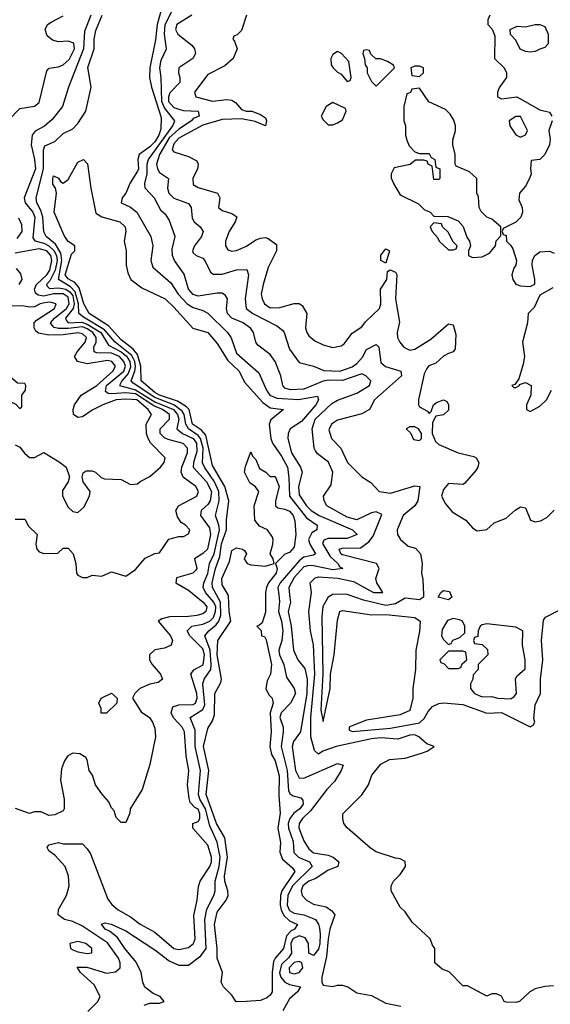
# Model space of a CAD drawing. Header units: inches. Extents: x 2380053 to 2584298, y 380219 to 546618.
# Tile 289 of 656: x 2465049 to 2467253, y 508298 to 512391. Entities that reach past the tile are written whole.
import ezdxf

# ---------------------------------------------------------------- set-up
doc = ezdxf.new("R2010")
doc.units = ezdxf.units.IN
doc.header["$MEASUREMENT"] = 0
doc.layers.add('C4560', color=7, linetype='Continuous')
doc.layers.add('C4561', color=7, linetype='Continuous')

msp = doc.modelspace()

# ---------------------------------------------------------------- linework, layer by layer
at = {"layer": 'C4560', "color": 2}
for points, elevation in [([(2465773.6, 510000), (2465811.1, 509970), (2465826, 509950), (2465824.2, 509935.8), (2465822.9, 509930), (2465810, 509921.1), (2465785.5, 509914.5), (2465750, 509909.2), (2465671.5, 509908.5), (2465639.3, 509900.7), (2465624, 509890), (2465675.1, 509830), (2465684, 509810), (2465678, 509790), (2465650, 509778.8), (2465610, 509770.8), (2465589, 509750), (2465589, 509730), (2465599, 509710), (2465634, 509670), (2465642, 509650), (2465624.7, 509635.3), (2465590, 509628.2), (2465548.7, 509610), (2465528, 509590), (2465518, 509570), (2465553.4, 509513.4), (2465589, 509490), (2465601.2, 509470), (2465610, 509446), (2465613.2, 509410), (2465590, 509294), (2465558, 509190), (2465508, 509110), (2465507.3, 509092.7), (2465490, 509054), (2465470, 509054), (2465450, 509074), (2465442, 509102), (2465430, 509114), (2465419.8, 509139.8), (2465390, 509172), (2465364.7, 509210), (2465351.3, 509250), (2465338, 509270), (2465330, 509314), (2465323.6, 509323.6), (2465299.6, 509339.6), (2465270, 509342), (2465248.9, 509331.1), (2465235.3, 509310), (2465223.1, 509276.9), (2465219, 509230), (2465234, 509150), (2465234, 509110), (2465230, 509102), (2465194.6, 509085.4), (2465170, 509082), (2465138, 509098), (2465110, 509098), (2465090, 509091), (2465031.1, 509111.1)], 46), ([(2465332.1, 508267.9), (2465374, 508310), (2465384, 508330), (2465359.1, 508379.1), (2465301.2, 508430), (2465287.7, 508452.3), (2465327.6, 508452.4), (2465410, 508426.7), (2465447.3, 508432.7), (2465466, 508450), (2465466.9, 508470), (2465459.1, 508490), (2465413.2, 508553.2), (2465310, 508622.6), (2465270, 508641.6), (2465235.3, 508650), (2465209.6, 508669.6), (2465210, 508692), (2465243.7, 508750), (2465249.5, 508770), (2465254.5, 508790), (2465252, 508830), (2465238, 508870), (2465196.6, 508916.6), (2465170, 508935.3), (2465163.7, 508950), (2465170, 508961), (2465210, 508970.4), (2465230, 508965.5), (2465310, 508964.7), (2465330, 508944.7), (2465343, 508923), (2465415.5, 508735.5), (2465432.5, 508712.5), (2465458.8, 508690), (2465510, 508661.6), (2465550, 508630.5), (2465610, 508598), (2465690, 508530.4), (2465710, 508526), (2465750, 508534), (2465771.3, 508550), (2465778.3, 508570), (2465772.8, 508667.2), (2465786.6, 508730), (2465792.1, 508787.9), (2465799, 508810), (2465838.9, 508870), (2465846, 508890), (2465846, 508910), (2465830, 508959.3), (2465769, 509030), (2465768, 509050), (2465790, 509057.3), (2465796.9, 509070), (2465797.7, 509090), (2465790, 509109.3), (2465776.4, 509116.4), (2465756.6, 509136.6), (2465752.7, 509152.7), (2465746, 509210), (2465751.5, 509270), (2465740.7, 509330), (2465733.7, 509430), (2465723.5, 509450), (2465688.1, 509488.1), (2465677.7, 509510), (2465685.3, 509534.7), (2465710, 509542.4), (2465770, 509543.9), (2465778.9, 509550), (2465786.4, 509570), (2465784.8, 509590), (2465759.6, 509670), (2465772.5, 509687.5), (2465811.2, 509708.8), (2465817, 509750), (2465810, 509775.4), (2465756.3, 509830), (2465744.5, 509850), (2465764, 509870), (2465810, 509877.8), (2465838.3, 509890), (2465854, 509906), (2465863.2, 509930), (2465863.4, 509950), (2465856, 509970), (2465829.7, 510000)], 42), ([(2465565.6, 508294.4), (2465590, 508302.8), (2465630, 508302), (2465648.7, 508310), (2465633.2, 508330), (2465603.3, 508343.3), (2465569.5, 508369.5), (2465560.9, 508390), (2465554, 508430), (2465533.4, 508473.4), (2465486.3, 508530), (2465455.4, 508575.4), (2465422.4, 508602.4), (2465403.7, 508610), (2465389.2, 508630.8), (2465404.1, 508635.9), (2465429.5, 508630.5), (2465490, 508603.8), (2465610, 508524.9), (2465670, 508478.7), (2465710, 508460.4), (2465750, 508460.7), (2465801.4, 508498.6), (2465823.5, 508530), (2465818, 508650), (2465826.8, 508693.2), (2465855.4, 508750), (2465861, 508770), (2465861.2, 508810), (2465877.5, 508870), (2465882.3, 508910), (2465870, 508972), (2465839.2, 509039.2), (2465821.1, 509110), (2465797.3, 509150), (2465791.3, 509170), (2465800.3, 509270), (2465777.5, 509370), (2465777.5, 509437.5), (2465757.6, 509490), (2465810, 509522.6), (2465817.6, 509542.4), (2465809.8, 509630.2), (2465815.8, 509650), (2465843.5, 509690), (2465845, 509710), (2465840.2, 509770), (2465818.3, 509830), (2465834.7, 509850), (2465865.2, 509874.8), (2465875.7, 509890), (2465884.3, 509915.7), (2465883.6, 509970), (2465866.7, 510000)], 38), ([(2466070.4, 510000), (2466070, 509928), (2466056, 509884), (2466046, 509874), (2466034, 509870), (2466051.6, 509851.6), (2466054, 509830), (2466066, 509826), (2466073.4, 509813.4), (2466094.9, 509710), (2466091.6, 509670), (2466077.1, 509642.9), (2466071.8, 509610), (2466084.2, 509584.2), (2466098, 509570), (2466102.4, 509550), (2466090.2, 509509.8), (2466094.3, 509430), (2466088, 509370), (2466095.8, 509335.8), (2466110.3, 509310), (2466127.1, 509247.1), (2466125.1, 509165.1), (2466131.8, 509091.8), (2466120.8, 509030), (2466133.1, 508970), (2466130.3, 508930), (2466141.3, 508901.3), (2466183.1, 508863.1), (2466191.6, 508850), (2466138, 508770), (2466132.4, 508750), (2466131.6, 508710), (2466135, 508690), (2466146.7, 508666.7), (2466170, 508644.6), (2466202.8, 508630), (2466190.7, 508610), (2466176.7, 508603.3), (2466157.4, 508582.6), (2466145.7, 508530), (2466110.2, 508489.8), (2466104, 508476), (2466097.5, 508430), (2466098.4, 508350), (2466090, 508336), (2466076, 508324), (2466050, 508313.7), (2465990, 508308.9), (2465948.7, 508308.7), (2465930, 508336.2), (2465896.2, 508370), (2465886.6, 508390), (2465891.3, 508430), (2465869.8, 508489.8), (2465869.8, 508530), (2465858.9, 508630), (2465870, 508680.7), (2465906.3, 508730), (2465914.7, 508750), (2465914.3, 508770), (2465901.5, 508810), (2465899.8, 508830), (2465912, 508910), (2465901.5, 508990), (2465866.6, 509050), (2465823.1, 509170), (2465835, 509270), (2465812.8, 509370), (2465830, 509444.7), (2465850, 509476), (2465858.9, 509501.1), (2465859.3, 509590), (2465884.5, 509635.5), (2465887.3, 509650), (2465869.1, 509750), (2465872, 509810), (2465926.6, 509890), (2465919.7, 509930), (2465917.2, 509997.2), (2465915.6, 510000)], 34), ([(2466125.1, 510000), (2466128, 509972), (2466123.9, 509930), (2466137.1, 509890), (2466142, 509850), (2466138.2, 509810), (2466125.8, 509770), (2466127.9, 509750), (2466146, 509710), (2466157.5, 509657.5), (2466190, 509610.8), (2466194.3, 509590), (2466173.7, 509550), (2466134.9, 509510), (2466130.3, 509490), (2466143.1, 509450), (2466144, 509430), (2466135.2, 509370), (2466160.9, 509270), (2466165.4, 509185.4), (2466172.6, 509172.6), (2466184.8, 509164.8), (2466216.7, 509156.7), (2466226, 509146), (2466227, 509130), (2466213.1, 509110), (2466187.7, 509092.3), (2466171.3, 509070), (2466164.7, 509050), (2466165.5, 509030), (2466185.5, 508974.5), (2466188.2, 508928.2), (2466207.7, 508910), (2466252.7, 508890), (2466264.4, 508870), (2466183, 508790), (2466162.5, 508750), (2466160.9, 508710), (2466170, 508688), (2466190, 508676.5), (2466230, 508669.2), (2466277.6, 508650), (2466290, 508630.6), (2466294.2, 508614.2), (2466298, 508590), (2466295.8, 508550), (2466290, 508526.6), (2466270, 508500.7), (2466249.7, 508510), (2466248.2, 508550), (2466234.5, 508574.5), (2466210, 508582.8), (2466184, 508570), (2466175.5, 508550), (2466177.8, 508510), (2466167.5, 508492.5), (2466137.1, 508462.9), (2466128.8, 508428.8), (2466133.6, 508410), (2466150, 508390.3), (2466170, 508380.3), (2466216, 508370), (2466202.8, 508350), (2466170, 508321.2), (2466142, 508270)], 38), ([(2466170.1, 510000), (2466173.8, 509970), (2466164.7, 509930), (2466177.2, 509870), (2466187.2, 509770), (2466204.9, 509730), (2466233.4, 509693.4), (2466244, 509650), (2466242.2, 509590), (2466215.3, 509430), (2466187, 509390), (2466181.1, 509370), (2466195.3, 509270), (2466210, 509239.3), (2466230, 509237.4), (2466370, 509298.7), (2466392.5, 509292.5), (2466384.2, 509270), (2466356.2, 509223.8), (2466325, 509190), (2466257.7, 509102.3), (2466224.2, 509070), (2466210.4, 509050), (2466209.1, 509030.9), (2466230, 508977.3), (2466250, 508944.4), (2466270, 508927.9), (2466330, 508917.7), (2466350.8, 508910), (2466374.8, 508890), (2466371, 508870), (2466330, 508855.8), (2466278.9, 508821.1), (2466250, 508809.6), (2466225.7, 508790), (2466218, 508770), (2466222.8, 508750), (2466241, 508730), (2466270, 508714), (2466322.4, 508702.4), (2466345.8, 508685.8), (2466358.8, 508670), (2466337, 508610), (2466330, 508569), (2466323.4, 508496.6), (2466304.9, 508410), (2466304, 508390), (2466310, 508378), (2466350, 508371.3), (2466370, 508378), (2466390, 508378), (2466412, 508370), (2466450, 508346), (2466510, 508334), (2466570, 508302), (2466632, 508290)], 42), ([(2467266, 508374), (2467230, 508372), (2467190, 508362), (2467168, 508350), (2467126, 508310), (2467110, 508304.7), (2467070, 508306), (2467062, 508310), (2467051.1, 508331.1), (2467030, 508342), (2467010, 508342), (2466990, 508332), (2466910, 508374), (2466890, 508374), (2466832.7, 508432.7), (2466803.6, 508443.6), (2466774, 508470), (2466774, 508530), (2466763.6, 508543.6), (2466754, 508570), (2466679.6, 508639.6), (2466650, 508682), (2466630, 508702), (2466592, 508770), (2466592, 508790), (2466602, 508810), (2466630, 508838), (2466651.3, 508870), (2466651, 508891), (2466630, 508902), (2466610, 508904.7), (2466530, 508931.3), (2466506.4, 508946.4), (2466410, 509031.3), (2466396, 509050), (2466391, 509070), (2466391.3, 509090), (2466470, 509168), (2466498, 509210), (2466511.3, 509250), (2466550, 509295.3), (2466585.2, 509314.8), (2466650, 509320.9), (2466718.7, 509341.3), (2466742, 509350), (2466770.7, 509370), (2466739.9, 509379.9), (2466707.7, 509410), (2466690, 509418.3), (2466670, 509416.5), (2466619.7, 509400.3), (2466550, 509405.4), (2466510, 509401), (2466364, 509370), (2466308, 509350), (2466290, 509338), (2466273.2, 509353.2), (2466258.2, 509410), (2466258.5, 509490), (2466275.3, 509670), (2466270, 509792), (2466257.1, 509850), (2466250.5, 509930), (2466259.7, 510000)], 46), ([(2466346.8, 510000), (2466330, 509989.6), (2466308.6, 509951.4), (2466304.5, 509910), (2466308.1, 509670), (2466300.5, 509520.5), (2466310, 509474), (2466339.5, 509610), (2466340.9, 509670), (2466356, 509750), (2466370, 509894), (2466379, 509930), (2466390, 509934.4), (2466510, 509916.3), (2466570, 509918), (2466690, 509905.5), (2466713.4, 509890), (2466710, 509848), (2466694.9, 509770), (2466693.7, 509690), (2466682.8, 509610), (2466682.8, 509570), (2466670, 509519), (2466630, 509501.2), (2466490, 509479.3), (2466425.5, 509454.5), (2466418, 509450), (2466418, 509438), (2466432, 509432), (2466590, 509445.2), (2466710, 509467.4), (2466730, 509485.5), (2466745.3, 509514.7), (2466764.5, 509535.5), (2466790, 509548.2), (2466810, 509551.2), (2466890, 509543.6), (2466990, 509507.3), (2467050.2, 509510.2), (2467170, 509451.3), (2467182, 509458), (2467188.9, 509471.1), (2467185.6, 509485.6), (2467190, 509542), (2467212.7, 509590), (2467212.4, 509650), (2467221.7, 509730), (2467216.2, 509810), (2467225.2, 509894.8), (2467233.2, 509906.8), (2467290, 509936)], 50), ([(2466726.4, 510000), (2466726.8, 509990), (2466710, 509979.5), (2466650, 509985.6), (2466610, 509962.4), (2466570, 509955.4), (2466477.8, 509977.8), (2466413.3, 510000)], 50), ([(2466840.4, 510000), (2466844.7, 509990), (2466830, 509979), (2466788, 509990), (2466793, 510000)], 50)]:
    msp.add_lwpolyline(points, dxfattribs=dict(at, elevation=elevation))
for points, elevation in [([(2466850, 509902), (2466826.4, 509893.6), (2466803.6, 509856.4), (2466802, 509830), (2466810, 509814), (2466830, 509794), (2466842, 509798), (2466848.4, 509811.6), (2466878, 509822), (2466898, 509842), (2466898, 509870), (2466888, 509890), (2466876.5, 509896.5)], 54), ([(2466990, 509879), (2466970, 509875.3), (2466962, 509870), (2466954, 509850), (2466952.7, 509827.3), (2466938, 509822), (2466934, 509810), (2466938, 509798), (2466970, 509794), (2466992.7, 509772.7), (2466994, 509750), (2466954, 509710), (2466954, 509690), (2466932.7, 509667.3), (2466932, 509650), (2466922, 509630), (2466922, 509610), (2466938, 509590), (2466970, 509576), (2467010, 509577.3), (2467034, 509570), (2467090, 509568), (2467103.2, 509576.8), (2467112.3, 509590), (2467108.7, 509651.3), (2467116.4, 509663.6), (2467148.4, 509691.6), (2467148.7, 509730), (2467137.2, 509790), (2467139.3, 509850), (2467110, 509866)], 54), ([(2466890, 509766), (2466830, 509766), (2466794, 509730), (2466798, 509718), (2466812.7, 509712.7), (2466830, 509694), (2466870, 509694), (2466882, 509698), (2466887.3, 509712.7), (2466906, 509730), (2466902, 509762)], 54), ([(2465388, 509508), (2465387.3, 509527.3), (2465378, 509550), (2465388, 509570), (2465431.1, 509591.1), (2465454, 509570), (2465452, 509550), (2465410, 509508)], 46), ([(2465290, 508559.5), (2465258, 508550), (2465260.7, 508530), (2465270, 508524.4), (2465290, 508515.5), (2465330, 508508.7), (2465348.4, 508511.6), (2465349, 508530), (2465324, 508550)], 46), ([(2466210, 508476.4), (2466190, 508471.7), (2466168.1, 508450), (2466169.4, 508429.4), (2466190, 508424.7), (2466210, 508430.4), (2466225.4, 508450), (2466220.5, 508470)], 42)]:
    msp.add_lwpolyline(points, close=True, dxfattribs=dict(at, elevation=elevation))
at = {"layer": 'C4561', "color": 2}
for points, elevation in [([(2465636.9, 512430), (2465620.2, 512370), (2465613.3, 512306.7), (2465590.2, 512190), (2465588.9, 512150), (2465596.1, 512110), (2465636.2, 511983.8), (2465635.6, 511935.6), (2465627.8, 511910), (2465610, 511883.1), (2465590, 511862.3), (2465545.3, 511830), (2465540.3, 511810), (2465542.3, 511770), (2465539, 511761), (2465508.1, 511711.9), (2465490, 511669), (2465474.8, 511650), (2465471.3, 511630), (2465510, 511610.7), (2465536.3, 511590), (2465593.4, 511490), (2465601.6, 511450), (2465593.4, 511390), (2465602.4, 511362.4), (2465677.4, 511297.4), (2465707.4, 511250), (2465744.2, 511210), (2465770, 511194), (2465810, 511182), (2465830, 511170.4), (2465913, 511090), (2465927.7, 511067.7), (2465950, 511003.8), (2466042.6, 510922.6), (2466074.9, 510850), (2466088.9, 510830), (2466117.7, 510817.7), (2466207.9, 510812.1), (2466286, 510826), (2466290.5, 510810.5), (2466278.7, 510790), (2466219.8, 510720.2), (2466173.4, 510690), (2466164.4, 510670), (2466163.1, 510650), (2466178.9, 510590), (2466215.5, 510530), (2466223, 510510), (2466207.8, 510450), (2466210, 510416), (2466240.3, 510370), (2466259.5, 510350), (2466293, 510330), (2466431, 510270), (2466450.6, 510250), (2466410, 510234.7), (2466330, 510234), (2466313.1, 510226.9), (2466306.4, 510213.6), (2466339, 510159), (2466370.4, 510130), (2466377.6, 510117.6), (2466391, 510110), (2466350, 510104.1), (2466270, 510119.8), (2466250, 510121.8), (2466230, 510116.1), (2466190, 510072.3), (2466166.5, 510030), (2466170.1, 510000)], 42), ([(2466259.7, 510000), (2466261, 510010), (2466256, 510050), (2466276, 510070), (2466290, 510074.3), (2466370.2, 510069.8), (2466435.5, 510055.5), (2466519, 510010), (2466558, 510010), (2466532.7, 510050), (2466528, 510068), (2466543, 510110), (2466531, 510130), (2466390, 510166), (2466383.8, 510170), (2466376, 510190), (2466390, 510194), (2466464.4, 510195.6), (2466500, 510220), (2466516.9, 510243.1), (2466553.7, 510333.7), (2466530, 510344.9), (2466510, 510341.1), (2466450, 510311.6), (2466410, 510323.2), (2466324.9, 510370), (2466313.4, 510390), (2466310.8, 510410), (2466343, 510457), (2466350.5, 510510), (2466331.6, 510551.5), (2466286, 510586), (2466278, 510598), (2466273, 510610), (2466263.7, 510690), (2466276.9, 510730), (2466345.2, 510794.8), (2466370, 510808.5), (2466450, 510838), (2466502, 510870), (2466507.7, 510890), (2466487.3, 510910), (2466470, 510918), (2466390, 510890.2), (2466330, 510891.9), (2466310, 510888.4), (2466230, 510855.2), (2466172.2, 510852.2), (2466150, 510859.1), (2466141.6, 510870), (2466134, 510910), (2466110.2, 510970.2), (2466090, 510999.1), (2466038, 511038), (2466030.5, 511050.5), (2466020.5, 511090), (2466010, 511106.8), (2465977.3, 511130), (2465930.5, 511150), (2465912.4, 511170), (2465908.4, 511190), (2465913, 511230), (2465904.4, 511244.4), (2465890, 511254), (2465870, 511254), (2465790, 511241.7), (2465770, 511248.8), (2465750.3, 511270), (2465732.4, 511332.4), (2465692.2, 511390), (2465683.7, 511410), (2465682.9, 511437.1), (2465694.9, 511490), (2465670, 511558), (2465657.6, 511577.6), (2465636.4, 511596.4), (2465608.7, 511648.7), (2465570.4, 511690.4), (2465568.8, 511710), (2465578.8, 511750), (2465579.3, 511790), (2465584.2, 511810), (2465685.2, 511950), (2465693.1, 511970), (2465650, 512024.7), (2465639.8, 512050), (2465637.4, 512150), (2465631.6, 512190), (2465637.1, 512222.9), (2465659.1, 512270), (2465650.2, 512330.2), (2465652.9, 512370), (2465684.4, 512430)], 46), ([(2464999.3, 511970), (2465050, 512021), (2465110, 512030.8), (2465130, 512046), (2465162.2, 512177.7), (2465171.5, 512188.5), (2465210, 512194.6), (2465230, 512202.6), (2465254.5, 512225.5), (2465276.1, 512270), (2465273.7, 512293.7), (2465250, 512301.5), (2465210, 512298.5), (2465184.9, 512304.9), (2465163.1, 512323.1), (2465155.1, 512350), (2465164.5, 512370), (2465179.5, 512380.5), (2465230, 512407.2)], 50), ([(2465344.2, 512410), (2465318.2, 512341.8), (2465314.4, 512270), (2465252, 512110), (2465227.3, 512030), (2465184.2, 511975.8), (2465152.2, 511947.8), (2465113.4, 511926.6), (2465100.5, 511910), (2465096.4, 511870), (2465110.8, 511810), (2465114.6, 511770), (2465067.3, 511650), (2465072.4, 511630), (2465103.9, 511590), (2465112.3, 511570), (2465103.5, 511483.5), (2465111.9, 511471.9), (2465150, 511461.8), (2465170.7, 511450.7), (2465191.3, 511431.3), (2465201.4, 511410), (2465204.1, 511390), (2465196.6, 511350), (2465175, 511305), (2465161.1, 511290), (2465162.7, 511282.7), (2465173.1, 511273.1), (2465210, 511275.7), (2465240.4, 511270), (2465258.5, 511258.5), (2465270, 511242.3), (2465275.9, 511210), (2465271.6, 511190), (2465239.8, 511150), (2465242, 511142), (2465251, 511131), (2465307.2, 511132.8), (2465330, 511125.6), (2465385.7, 511090), (2465417.7, 511037.7), (2465470, 511009.9), (2465492.4, 510992.4), (2465506.6, 510970), (2465510, 510946), (2465500, 510920), (2465473.1, 510890), (2465463.7, 510870), (2465530, 510852.3), (2465610, 510802.3), (2465688, 510770), (2465704.7, 510750), (2465709.8, 510730), (2465701.6, 510690), (2465725.1, 510670), (2465769.7, 510650), (2465783.4, 510630), (2465784.9, 510595.1), (2465770.8, 510550), (2465769.8, 510530), (2465825.6, 510470), (2465846.2, 510430), (2465839.8, 510390), (2465830, 510374.9), (2465802.9, 510350), (2465799.6, 510330), (2465837.8, 510277.8), (2465841.4, 510250), (2465829.7, 510190), (2465810, 510171.8), (2465775.1, 510150), (2465785.1, 510110), (2465779.1, 510100.9), (2465769, 510090), (2465701.2, 510070), (2465697.2, 510050), (2465750, 510018.9), (2465773.6, 510000)], 46), ([(2465829.7, 510000), (2465821, 510010), (2465810.9, 510030), (2465814.2, 510050), (2465830, 510088), (2465837.7, 510130), (2465856.3, 510170), (2465879.1, 510270), (2465877, 510290), (2465863.1, 510330), (2465877.1, 510390), (2465875.8, 510430), (2465858, 510470), (2465816.5, 510530), (2465809.1, 510549.1), (2465811.6, 510610), (2465800.8, 510650), (2465790, 510662.4), (2465749.8, 510690), (2465739.2, 510710), (2465732.5, 510750), (2465723.7, 510763.7), (2465689, 510789), (2465610, 510819.9), (2465520.4, 510880.4), (2465511.6, 510890), (2465527.3, 510930), (2465529.9, 510950), (2465526.9, 510970), (2465515, 510995), (2465445.3, 511050), (2465401.8, 511101.8), (2465313.6, 511153.6), (2465295, 511170), (2465293.3, 511210), (2465279.7, 511259.7), (2465260.2, 511280.2), (2465209.8, 511310), (2465223.6, 511390), (2465219.7, 511419.7), (2465197.7, 511457.7), (2465159.7, 511490), (2465148.9, 511508.9), (2465145, 511570), (2465137.6, 511597.6), (2465121, 511630), (2465117.7, 511650), (2465148.3, 511770), (2465148.3, 511850), (2465154.2, 511865.8), (2465195.6, 511884.4), (2465230, 511917.3), (2465270, 511937.3), (2465290, 511958.8), (2465323.7, 512010), (2465346.6, 512110), (2465331.9, 512191.9), (2465358, 512270), (2465358.9, 512310), (2465365.6, 512345.6), (2465392, 512410)], 42), ([(2465764, 512410), (2465701.6, 512370), (2465696.4, 512350), (2465706.4, 512330), (2465764.4, 512284.4), (2465775.5, 512270), (2465779.1, 512250), (2465767.7, 512230), (2465710.7, 512190), (2465708.2, 512170), (2465714.4, 512150), (2465714, 512130), (2465673, 512087), (2465666.8, 512070), (2465667.8, 512050), (2465690, 512025.8), (2465710, 512018.3), (2465730, 512013.1), (2465791, 512010), (2465794, 511990), (2465770, 511979.6), (2465762.6, 511970), (2465710, 511935.7), (2465670, 511899), (2465629.4, 511830), (2465616.9, 511790), (2465621.1, 511770), (2465630, 511755.5), (2465666.8, 511730), (2465663.8, 511690), (2465668.4, 511670), (2465689.1, 511649.1), (2465750, 511626.8), (2465762, 511610), (2465765.1, 511565.1), (2465773.4, 511550), (2465798.8, 511530), (2465810.7, 511510), (2465804.9, 511490), (2465774.8, 511450), (2465766.8, 511430), (2465770, 511422), (2465782, 511410), (2465810, 511398.8), (2465818.8, 511390), (2465841.6, 511341.6), (2465853, 511333), (2465890, 511332.4), (2465950, 511350.4), (2465992.8, 511352.8), (2465999.3, 511330), (2465985.7, 511230), (2465990.5, 511190), (2466018, 511170), (2466118, 511118), (2466140.4, 511100.4), (2466147.7, 511090), (2466170, 511021), (2466210, 510966), (2466270, 510950.5), (2466312.1, 510932.1), (2466379, 510930), (2466430, 510948.2), (2466450, 510960.9), (2466472.7, 510987.3), (2466490, 511019.1), (2466530, 511041), (2466541, 511030), (2466550, 510966), (2466568.6, 510948.6), (2466632, 510930), (2466634.8, 510910), (2466522.8, 510810), (2466502.8, 510770), (2466470, 510752), (2466370, 510726), (2466344, 510710), (2466333.7, 510686.3), (2466343.8, 510650), (2466383, 510610), (2466410.5, 510550), (2466470, 510490.7), (2466507.5, 510467.5), (2466542, 510430), (2466590, 510422.8), (2466690, 510453), (2466711, 510450), (2466703.7, 510390), (2466690, 510369.6), (2466641.6, 510330), (2466617.3, 510270), (2466618.8, 510250), (2466631, 510230), (2466662.5, 510202.5), (2466693.7, 510193.7), (2466714.8, 510170), (2466721, 510130), (2466718, 510090), (2466723.6, 510063.6), (2466726.4, 510000)], 50), ([(2465990.7, 512410), (2465970, 512346), (2465952.7, 512327.3), (2465938, 512322), (2465934, 512310), (2465942, 512302), (2465952, 512270), (2465936, 512230), (2465901.1, 512198.9), (2465830, 512162.7), (2465774.8, 512090), (2465781, 512070), (2465850, 512052.4), (2465910, 512059.5), (2465930, 512056.3), (2465945.8, 512045.8), (2465970, 512018), (2465990, 512011), (2466014, 512010), (2466050, 511996), (2466070, 511982), (2466074.8, 511970), (2466070, 511949.3), (2466026.8, 511966.8), (2465970, 511979), (2465890, 511976), (2465810, 511952.5), (2465710, 511898.3), (2465690, 511874.5), (2465683, 511850), (2465690, 511840.7), (2465750, 511821.6), (2465784.5, 511804.5), (2465791, 511790), (2465787.7, 511770), (2465768.2, 511730), (2465770, 511706), (2465790, 511693.4), (2465871, 511670), (2465880.7, 511650), (2465874.8, 511610), (2465890, 511597.3), (2465930, 511584.9), (2465950.5, 511570.5), (2465944.9, 511550), (2465919.3, 511510), (2465904, 511470), (2465904, 511450), (2465914, 511434), (2465930, 511428), (2465950, 511430.7), (2465991.2, 511448.8), (2466030, 511475.5), (2466050, 511483), (2466070, 511484.9), (2466081.1, 511481.1), (2466115.8, 511455.8), (2466116.4, 511430), (2466080.7, 511360.7), (2466060.3, 511290), (2466052.2, 511250), (2466056.4, 511230), (2466065.5, 511210), (2466090, 511193), (2466130, 511194.4), (2466190, 511210.4), (2466210, 511210.5), (2466222, 511202), (2466242, 511170), (2466236.3, 511110), (2466242, 511090), (2466250, 511076), (2466275.2, 511055.2), (2466310, 511039.1), (2466350, 511028), (2466384.8, 511035.2), (2466396.9, 511043.1), (2466430, 511087.3), (2466470, 511113.4), (2466485.6, 511134.4), (2466543.5, 511190), (2466549.7, 511210), (2466548.5, 511270), (2466574, 511310), (2466576.4, 511343.6), (2466588.7, 511351.3), (2466610, 511341), (2466615.5, 511330), (2466610.3, 511230), (2466626.4, 511133.6), (2466617.3, 511090), (2466619.1, 511070), (2466628, 511050), (2466644.9, 511030), (2466670, 511017.1), (2466690, 511020.4), (2466757.4, 511062.6), (2466830, 511126), (2466850, 511122), (2466861.4, 511081.4), (2466858, 511022), (2466850.5, 511009.5), (2466830, 511003.7), (2466810, 510991.6), (2466777.7, 510962.3), (2466748.9, 510951.1), (2466739.9, 510940.1), (2466730, 510918), (2466706, 510810), (2466706, 510790), (2466710, 510782), (2466743.6, 510763.6), (2466750, 510754), (2466758, 510762), (2466768, 510790), (2466780.2, 510799.8), (2466810, 510810.8), (2466823.6, 510803.6), (2466831, 510791), (2466830, 510768), (2466810, 510748.7), (2466778, 510742), (2466763.6, 510716.4), (2466762, 510670), (2466776.9, 510636.9), (2466790, 510624.7), (2466870.7, 510590.7), (2466935.5, 510575.5), (2466944.7, 510570), (2466956, 510550), (2466952, 510530), (2466943.5, 510516.5), (2466896.9, 510463.1), (2466890, 510458), (2466830, 510462), (2466810, 510438), (2466801, 510410), (2466818, 510378), (2466845.2, 510345.2), (2466902, 510310), (2466930, 510278), (2466950, 510266), (2466990, 510271.3), (2467020.2, 510299.8), (2467070, 510318), (2467107.6, 510352.4), (2467130, 510366), (2467150, 510362), (2467170.8, 510310.8), (2467190, 510302.8), (2467212.7, 510307.3), (2467239.3, 510320.7), (2467270, 510351.3)], 54), ([(2467002, 512410), (2466994, 512390), (2466994, 512370), (2467011.6, 512351.6), (2467023.6, 512323.6), (2467022, 512230), (2467062, 512190), (2467072, 512170), (2467071.3, 512150), (2467042, 512110), (2467034, 512090), (2467034, 512070), (2467050, 512062), (2467114, 512070), (2467210, 512016), (2467250, 512006), (2467259.1, 511990)], 58), ([(2467260.5, 511970), (2467246.8, 511930), (2467252.8, 511892.8), (2467250.6, 511870), (2467230.6, 511830), (2467210, 511809.2), (2467174, 511806), (2467171, 511770), (2467174, 511750), (2467167.3, 511730), (2467150, 511699), (2467126, 511670), (2467122, 511642), (2467136, 511610), (2467138, 511590), (2467131, 511570), (2467110, 511549), (2467058, 511522), (2467054, 511510), (2467058, 511498), (2467070, 511494), (2467072, 511470), (2467090, 511452), (2467097.5, 511437.5), (2467113.4, 511390), (2467110.7, 511370), (2467102, 511358), (2467094, 511330), (2467097.3, 511310), (2467110, 511291), (2467130, 511284), (2467170, 511281), (2467188.9, 511291.1), (2467189.1, 511310.9), (2467177.6, 511370), (2467179.6, 511390), (2467189.7, 511410.3), (2467210, 511426), (2467250, 511428), (2467270, 511420.7)], 58), ([(2465866.7, 510000), (2465849.9, 510029.9), (2465848.4, 510050), (2465862.3, 510110), (2465880.9, 510159.1), (2465887.9, 510212), (2465908.4, 510270), (2465907.8, 510312.2), (2465918.5, 510390), (2465900.8, 510450), (2465850, 510538), (2465823, 510663), (2465804.2, 510684.2), (2465767.6, 510710), (2465753.3, 510770), (2465742, 510782), (2465704.9, 510804.9), (2465630, 510829.9), (2465610, 510841.5), (2465554.3, 510890), (2465552.2, 510950), (2465538.4, 510998.4), (2465520.8, 511020.8), (2465470, 511059.3), (2465418.6, 511118.6), (2465338, 511170), (2465315.5, 511210), (2465295.8, 511275.8), (2465277.6, 511297.6), (2465250, 511313), (2465238, 511330), (2465264.1, 511415.9), (2465278, 511430), (2465278, 511450), (2465250, 511468.7), (2465233.6, 511493.6), (2465192.3, 511590), (2465202, 511670), (2465198, 511690), (2465187.2, 511707.2), (2465187.3, 511730), (2465190, 511742), (2465210, 511732), (2465218, 511718), (2465230, 511711.3), (2465250, 511726), (2465290, 511798), (2465314, 511810), (2465330.9, 511790.9), (2465344.4, 511690), (2465366, 511586), (2465390.7, 511570.7), (2465464.7, 511550), (2465486.8, 511530), (2465490.5, 511510), (2465482.8, 511470), (2465491.3, 511430), (2465491, 511370), (2465498, 511338), (2465511, 511310), (2465556.4, 511276.4), (2465653.4, 511230), (2465690, 511196.3), (2465768, 511108), (2465830.7, 511090), (2465870, 511044), (2465914, 510974), (2465961.3, 510930), (2465983.6, 510883.6), (2466058.9, 510798.9), (2466090, 510777.6), (2466144.7, 510770), (2466092.3, 510727.7), (2466085.5, 510710), (2466092.2, 510650), (2466099.5, 510630), (2466136.4, 510576.4), (2466161.3, 510530), (2466167.5, 510487.5), (2466169.5, 510409.5), (2466240.1, 510320.1), (2466284.9, 510290), (2466282.8, 510270), (2466262.3, 510257.7), (2466249.2, 510230), (2466254.7, 510210), (2466278, 510170), (2466270, 510164.2), (2466230, 510156.4), (2466210, 510141.4), (2466131.4, 510050), (2466122, 510030), (2466125.1, 510000)], 38), ([(2465039.1, 511480.9), (2465059.1, 511510), (2465058.2, 511538.2), (2465045.6, 511565.6)], 50), ([(2465030, 510314), (2465070, 510314), (2465085.4, 510285.4), (2465122, 510250), (2465116, 510210), (2465121, 510190), (2465130, 510178), (2465150, 510172), (2465207.3, 510172.7), (2465230, 510194), (2465250, 510194), (2465271.3, 510170), (2465282, 510130), (2465284.7, 510090), (2465290, 510082), (2465310, 510072), (2465330, 510072), (2465350, 510082), (2465390, 510078), (2465430, 510096), (2465490, 510078), (2465530, 510104.7), (2465570, 510152), (2465610, 510172), (2465630, 510174), (2465669.1, 510230.9), (2465710, 510242), (2465730, 510242), (2465750, 510254), (2465755.3, 510270), (2465738, 510290), (2465720.2, 510300.2), (2465704.5, 510324.5), (2465697.2, 510350), (2465709, 510370), (2465785.2, 510410), (2465791.8, 510430), (2465780.9, 510450), (2465728.6, 510488.6), (2465720.5, 510510), (2465723.1, 510530), (2465746, 510590), (2465746.3, 510610), (2465728.6, 510628.6), (2465665.5, 510645.5), (2465650, 510653), (2465633, 510670), (2465632.8, 510690), (2465670.9, 510730), (2465671.6, 510750), (2465643, 510770), (2465605.7, 510785.6), (2465530, 510835), (2465490, 510839.6), (2465430, 510834.8), (2465416.6, 510836.6), (2465405.2, 510845.2), (2465409.8, 510870), (2465481.4, 510930), (2465488.3, 510950), (2465482.2, 510970), (2465464.2, 510990), (2465430, 511004.5), (2465370, 511005.6), (2465358, 511010), (2465357.2, 511030), (2465367, 511050), (2465367.2, 511070), (2465352.3, 511090), (2465330, 511105.5), (2465310, 511113.6), (2465250, 511106.7), (2465210, 511107.3), (2465191.8, 511111.8), (2465182.2, 511122.2), (2465177.4, 511130), (2465193.5, 511150), (2465243.7, 511190), (2465255, 511210), (2465250, 511237.6), (2465230, 511251.6), (2465190, 511250.4), (2465150, 511242), (2465125.3, 511245.3), (2465114.2, 511254.2), (2465110.8, 511270), (2465118.7, 511290), (2465161.6, 511330), (2465174.1, 511350), (2465182.8, 511390), (2465178.9, 511410), (2465161.5, 511430), (2465130, 511438.8), (2465030, 511419.7)], 50), ([(2465047.6, 511290), (2465059.6, 511310), (2465054.5, 511334.5), (2465036.4, 511356.4)], 54), ([(2467263.5, 511276.5), (2467210, 511246), (2467186, 511194), (2467162, 511170), (2467158, 511130), (2467138, 511050), (2467146.8, 510990), (2467141, 510959), (2467122, 510898), (2467105.4, 510874.6), (2467094, 510870), (2467102, 510862), (2467110, 510862), (2467126, 510870), (2467126, 510874), (2467150, 510882), (2467174, 510870), (2467172, 510830), (2467154, 510790), (2467154, 510770), (2467170, 510762), (2467210, 510784.7), (2467238, 510810), (2467258, 510850)], 58), ([(2465030, 510624), (2465050, 510614), (2465068.9, 510588.9), (2465090, 510570.6), (2465110, 510570.6), (2465150, 510591), (2465213.4, 510553.4), (2465242, 510530), (2465256, 510490), (2465251, 510470), (2465227.1, 510432.9), (2465226.7, 510410), (2465250, 510363.8), (2465270, 510346.4), (2465290, 510341.6), (2465316, 510364), (2465339.3, 510410), (2465341.2, 510430), (2465313.2, 510470), (2465308.7, 510490), (2465313.2, 510506.8), (2465324.8, 510515.2), (2465350, 510515.5), (2465364.7, 510510), (2465387.7, 510487.7), (2465401.4, 510481.4), (2465470, 510478.8), (2465510, 510458), (2465539, 510461), (2465550, 510471.3), (2465590, 510491.3), (2465634, 510530), (2465649, 510550), (2465653.2, 510570), (2465592.1, 510632.1), (2465582.6, 510650), (2465576.4, 510670), (2465575.1, 510710), (2465597, 510750), (2465583.5, 510770), (2465535.4, 510810), (2465490, 510813.6), (2465450, 510809.8), (2465394, 510790), (2465350, 510768), (2465310, 510739.6), (2465290, 510737), (2465272.7, 510750), (2465271.5, 510770), (2465277.4, 510790), (2465304.2, 510830), (2465370, 510870.3), (2465436.3, 510930), (2465447.6, 510950), (2465431.8, 510970), (2465413.3, 510973.3), (2465330, 510960.4), (2465289.2, 510970), (2465277, 510990), (2465287.3, 511010), (2465321.3, 511050), (2465326, 511070), (2465310, 511084.7), (2465290, 511088.4), (2465230, 511080.3), (2465170, 511079.8), (2465127.1, 511087.1), (2465115.6, 511095.6), (2465109.3, 511110), (2465109.6, 511130.4), (2465118.3, 511141.7), (2465193.6, 511190), (2465201.2, 511210), (2465175.8, 511215.8), (2465153.8, 511213.8), (2465134.8, 511210), (2465110, 511197.6), (2465090, 511195.1), (2465061, 511201), (2465010, 511199.7)], 54), ([(2465915.6, 510000), (2465890, 510042), (2465888.4, 510068.4), (2465920.9, 510139.1), (2465930, 510184.7), (2465950, 510194.8), (2465974, 510190), (2465983.6, 510183.6), (2465992, 510170), (2465982, 510150), (2465994, 510130), (2466010, 510124.7), (2466070, 510118.8), (2466106, 510130), (2466102, 510150), (2466089, 510170), (2466101.2, 510210), (2466102.7, 510230), (2466098.9, 510238.9), (2466079, 510270), (2466045.8, 510285.8), (2466026.6, 510310), (2466022.7, 510370), (2466042, 510430), (2466029.1, 510449.1), (2466004.8, 510464.8), (2465982.7, 510510), (2465986.8, 510533.2), (2466010, 510594), (2466016.9, 510576.9), (2466030, 510562), (2466044.9, 510524.9), (2466072, 510510), (2466090, 510492), (2466110, 510491.3), (2466126.8, 510450), (2466111.1, 510391.1), (2466112, 510370), (2466121, 510361), (2466150, 510356.3), (2466170, 510347.7), (2466185.5, 510330), (2466192.7, 510307.3), (2466196.3, 510250), (2466190, 510198), (2466170, 510175.3), (2466150.9, 510169.1), (2466112, 510130), (2466118.8, 510110), (2466114.4, 510090), (2466083, 510050), (2466074.4, 510030), (2466070.4, 510010), (2466070.4, 510000)], 34), ([(2466793, 510000), (2466798, 510010), (2466810, 510018), (2466834.4, 510014.4), (2466840.4, 510000)], 50), ([(2466413.3, 510000), (2466410, 510001.1), (2466350, 510002), (2466346.8, 510000)], 50)]:
    msp.add_lwpolyline(points, dxfattribs=dict(at, elevation=elevation))
for points, elevation in [([(2467170, 512255.3), (2467150, 512258), (2467128.7, 512268.7), (2467110, 512306), (2467088.4, 512328.4), (2467086, 512350), (2467116.4, 512363.6), (2467150, 512361), (2467191.1, 512371.1), (2467210, 512371.3), (2467230, 512362), (2467244.7, 512330), (2467244.7, 512290), (2467230, 512275.3), (2467210, 512268), (2467190, 512258)], 58), ([(2466490, 512266), (2466478, 512262), (2466474, 512250), (2466482, 512230), (2466483.6, 512203.6), (2466492, 512190), (2466492, 512170), (2466510, 512134), (2466530, 512114), (2466606, 512190), (2466602, 512202), (2466576.4, 512216.4), (2466547.3, 512227.3), (2466528.4, 512228.4), (2466507.3, 512247.3), (2466502, 512262)], 58), ([(2466370, 512258), (2466350, 512246), (2466342, 512230), (2466343.6, 512203.6), (2466352, 512190), (2466370, 512172), (2466384.7, 512164.7), (2466410, 512134), (2466422, 512138), (2466426, 512150), (2466416.4, 512216.4), (2466386, 512250)], 58), ([(2466710, 512198), (2466690, 512198), (2466674, 512190), (2466678, 512158), (2466710, 512154), (2466726, 512170), (2466726, 512190)], 58), ([(2466710, 512106), (2466678, 512102), (2466672.7, 512087.3), (2466658, 512082), (2466644.7, 512030), (2466644.7, 511970), (2466652, 511950), (2466652, 511910), (2466658, 511890), (2466666.4, 511866.4), (2466690, 511842), (2466710, 511834), (2466750, 511834), (2466758, 511818), (2466774, 511810), (2466778, 511778), (2466794, 511770), (2466794, 511730), (2466790, 511726), (2466770, 511726), (2466762, 511782), (2466746, 511790), (2466742, 511802), (2466727.3, 511807.3), (2466692.7, 511807.3), (2466671.1, 511788.9), (2466605.4, 511774.6), (2466592, 511750), (2466592.7, 511732.7), (2466602, 511710), (2466630, 511662), (2466705.4, 511625.4), (2466730, 511602), (2466754, 511590), (2466770, 511574), (2466827.3, 511572.7), (2466870, 511554), (2466891.6, 511531.6), (2466906, 511486), (2466918, 511470), (2466922, 511450), (2466914, 511430), (2466914, 511410), (2466930, 511402), (2466970, 511404.7), (2467000.4, 511419.6), (2467026, 511450), (2467028.7, 511471.3), (2467047.3, 511492.7), (2467048, 511530), (2467010, 511562), (2466989.1, 511569.1), (2466966, 511594), (2466958, 511610), (2466954.6, 511654.6), (2466948, 511670), (2466948, 511730), (2466918, 511758), (2466862, 511782), (2466858, 511790), (2466858, 511830), (2466848.7, 511870), (2466848.7, 511890), (2466859, 511930), (2466859, 511950), (2466853.2, 511973.2), (2466838, 511998), (2466818, 512018), (2466748.9, 512048.9)], 58), ([(2466350, 512046), (2466322, 512030), (2466302, 511990), (2466310, 511974), (2466330, 511954), (2466350, 511954), (2466370, 511962), (2466390, 511974), (2466406, 512010), (2466402, 512022)], 58), ([(2467130, 511988), (2467110, 511988), (2467082, 511970), (2467084.7, 511950), (2467110, 511912), (2467130, 511902), (2467150, 511912), (2467159, 511930)], 58), ([(2466770, 511546), (2466754, 511530), (2466762, 511510), (2466785.4, 511485.4), (2466792, 511470), (2466830, 511434), (2466850, 511434), (2466862, 511438), (2466866, 511450), (2466848, 511468), (2466830, 511506), (2466806, 511530), (2466802, 511542)], 58), ([(2466570, 511378), (2466549.4, 511390), (2466550, 511411.3), (2466570, 511438.8), (2466584.7, 511430)], 54), ([(2465010, 510906), (2464970, 510906), (2464958, 510902), (2464954, 510890), (2464991.6, 510811.6), (2465032.7, 510792.7), (2465050, 510774), (2465058, 510782), (2465058, 510830), (2465073.2, 510850), (2465074, 510870), (2465070, 510878), (2465040.4, 510880.4)], 58), ([(2466690, 510698), (2466670, 510698), (2466654, 510690), (2466672.7, 510672.7), (2466685.4, 510645.4), (2466710, 510642), (2466718, 510650), (2466718, 510670), (2466706, 510690)], 54)]:
    msp.add_lwpolyline(points, close=True, dxfattribs=dict(at, elevation=elevation))

doc.saveas('drawing.dxf')
